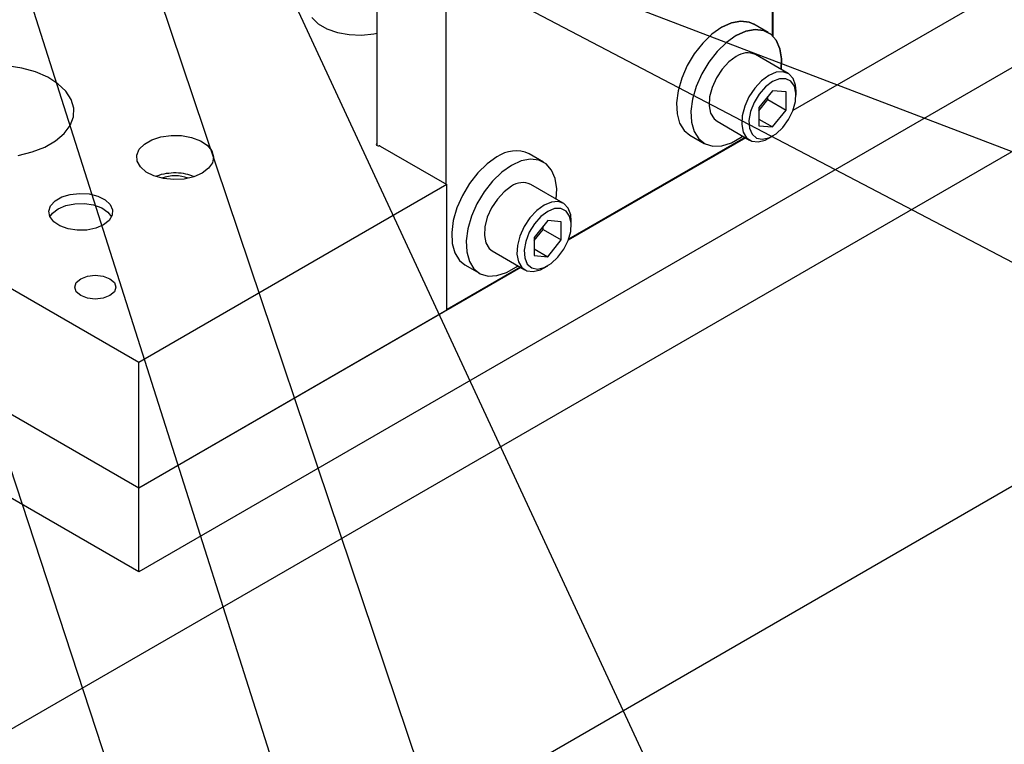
# Model space of a CAD drawing. Header units: inches. Extents: x 1880 to 2363, y -453 to -54.
# Tile 935 of 1056: x 2155.58 to 2160.38, y -428.51 to -424.97. Entities that reach past the tile are written whole.
import ezdxf

# ---------------------------------------------------------------- set-up
doc = ezdxf.new("R2010")
doc.units = ezdxf.units.IN
doc.header["$LTSCALE"] = 0.5
doc.header["$MEASUREMENT"] = 0
for name, color, linetype in [('DST-M-S', 53, 'Continuous'), ('PAD-M-S', 135, 'Continuous'), ('PBU-M-S', 8, 'Continuous'), ('PUN-M-S', 8, 'Continuous'), ('SID-M-S', 105, 'Continuous'), ('SVF-M-S', 8, 'Continuous')]:
    doc.layers.add(name, color=color, linetype=linetype)

msp = doc.modelspace()

# ---------------------------------------------------------------- linework, layer by layer
at = {"layer": 'DST-M-S', "linetype": 'Continuous', "lineweight": 25}
for p, q in [((2163.76464, -423.68468), (2153.86514, -429.39954)), ((2163.76464, -425.31776), (2153.86514, -431.03262))]:
    msp.add_line(p, q, dxfattribs=at)
at = {"layer": 'PAD-M-S', "linetype": 'Continuous', "lineweight": 25}
for p, q in [((2160.75943, -424.60307), (2159.35292, -425.41503)), ((2159.25683, -425.05364), (2159.25683, -424.8581)), ((2155.59264, -425.2081), (2155.52091, -425.197)), ((2155.65944, -425.22683), (2155.59264, -425.2081)), ((2155.71889, -425.25252), (2155.65944, -425.22683)), ((2155.76884, -425.28424), (2155.71889, -425.25252)), ((2155.80749, -425.32085), (2155.76884, -425.28424)), ((2155.83345, -425.36102), (2155.80749, -425.32085)), ((2155.84576, -425.40329), (2155.83345, -425.36102)), ((2155.84399, -425.44615), (2155.84576, -425.40329)), ((2155.82821, -425.48804), (2155.84399, -425.44615)), ((2155.79898, -425.52745), (2155.82821, -425.48804)), ((2155.70484, -425.59327), (2155.75735, -425.56296)), ((2155.75735, -425.56296), (2155.79898, -425.52745)), ((2156.19061, -425.57849), (2156.22672, -425.55764)), ((2156.22672, -425.55764), (2156.27123, -425.5432)), ((2156.27123, -425.5432), (2156.32084, -425.53622)), ((2156.32084, -425.53622), (2156.37187, -425.53722)), ((2156.37187, -425.53722), (2156.42054, -425.54614)), ((2156.42054, -425.54614), (2156.46324, -425.56231)), ((2156.46324, -425.56231), (2156.4968, -425.58453)), ((2155.64334, -425.6173), (2155.70484, -425.59327)), ((2156.1535, -425.63282), (2156.16559, -425.60418)), ((2156.16559, -425.60418), (2156.19061, -425.57849)), ((2156.4968, -425.58453), (2156.51873, -425.61115)), ((2156.51873, -425.61115), (2156.52741, -425.6402)), ((2157.32194, -425.57743), (2157.32077, -425.58049)), ((2157.32077, -425.58049), (2157.32194, -425.58354)), ((2157.32525, -425.57495), (2157.32194, -425.57743)), ((2157.32194, -425.58354), (2157.32525, -425.58602)), ((2157.3262, -425.57454), (2157.32525, -425.57495)), ((2157.32525, -425.58602), (2157.33006, -425.58746)), ((2157.33006, -425.58746), (2157.33547, -425.58759)), ((2157.33989, -425.58839), (2157.66584, -425.77656)), ((2155.57507, -425.63418), (2155.64334, -425.6173)), ((2156.15524, -425.66228), (2156.1535, -425.63282)), ((2156.17069, -425.69038), (2156.15524, -425.66228)), ((2156.52741, -425.6402), (2156.52218, -425.66952)), ((2156.19869, -425.71503), (2156.17069, -425.69038)), ((2156.50345, -425.69694), (2156.4726, -425.72043)), ((2156.52218, -425.66952), (2156.50345, -425.69694)), ((2156.23718, -425.7344), (2156.19869, -425.71503)), ((2156.28329, -425.74706), (2156.23718, -425.7344)), ((2156.33361, -425.75207), (2156.28329, -425.74706)), ((2156.38441, -425.74906), (2156.33361, -425.75207)), ((2156.43191, -425.73824), (2156.38441, -425.74906)), ((2156.4726, -425.72043), (2156.43191, -425.73824)), ((2156.16324, -426.64399), (2154.67184, -425.78303)), ((2157.66584, -425.77656), (2156.16324, -426.64399)), ((2157.66584, -426.38896), (2157.66584, -425.77656)), ((2155.73291, -425.87943), (2155.75468, -425.85566)), ((2155.75468, -425.85566), (2155.78761, -425.83665)), ((2155.78761, -425.83665), (2155.82879, -425.82409)), ((2155.82879, -425.82409), (2155.87455, -425.81909)), ((2155.87455, -425.81909), (2155.92084, -425.8221)), ((2155.92084, -425.8221), (2155.96353, -425.83285)), ((2155.96353, -425.83285), (2155.99883, -425.85039)), ((2155.99883, -425.85039), (2156.02361, -425.87315)), ((2155.72426, -425.90585), (2155.73291, -425.87943)), ((2156.02361, -425.87315), (2156.03566, -425.89913)), ((2156.03566, -425.89913), (2156.03392, -425.92599)), ((2155.72947, -425.93257), (2155.72426, -425.90585)), ((2155.7481, -425.95721), (2155.72947, -425.93257)), ((2156.01854, -425.95137), (2155.99088, -425.97301)), ((2156.03392, -425.92599), (2156.01854, -425.95137)), ((2155.77848, -425.97759), (2155.7481, -425.95721)), ((2155.81791, -425.9919), (2155.77848, -425.97759)), ((2155.8629, -425.99886), (2155.81791, -425.9919)), ((2155.90945, -425.99785), (2155.8629, -425.99886)), ((2155.95341, -425.98897), (2155.90945, -425.99785)), ((2155.99088, -425.97301), (2155.95341, -425.98897)), ((2155.85826, -426.25441), (2155.88004, -426.23558)), ((2155.88004, -426.23558), (2155.91265, -426.22301)), ((2155.91265, -426.22301), (2155.95111, -426.21859)), ((2155.95111, -426.21859), (2155.98957, -426.22301)), ((2155.98957, -426.22301), (2156.02217, -426.23558)), ((2156.02217, -426.23558), (2156.04396, -426.25441)), ((2155.85061, -426.27661), (2155.85826, -426.25441)), ((2155.85826, -426.29881), (2155.85061, -426.27661)), ((2156.04396, -426.25441), (2156.05161, -426.27661)), ((2156.05161, -426.27661), (2156.04396, -426.29881)), ((2155.88004, -426.31763), (2155.85826, -426.29881)), ((2155.91265, -426.33021), (2155.88004, -426.31763)), ((2155.95111, -426.33463), (2155.91265, -426.33021)), ((2155.98957, -426.33021), (2155.95111, -426.33463)), ((2156.02217, -426.31763), (2155.98957, -426.33021)), ((2156.04396, -426.29881), (2156.02217, -426.31763)), ((2156.16324, -427.2564), (2154.67184, -426.39543)), ((2157.66584, -426.38896), (2156.16324, -427.2564)), ((2156.16324, -427.2564), (2156.16324, -426.64399))]:
    msp.add_line(p, q, dxfattribs=at)
msp.add_arc((2157.33639, -425.59509), 0.00756, 62.45374, 97.00657, dxfattribs=at)
at = {"layer": 'PBU-M-S', "linetype": 'Continuous', "lineweight": 25}
for p, q in [((2160.75943, -424.60307), (2159.35292, -425.41503)), ((2160.75943, -425.01134), (2156.16324, -427.66467)), ((2159.1224, -425.54811), (2158.25691, -426.04775)), ((2158.02638, -426.18083), (2156.16324, -427.2564)), ((2156.16324, -427.2564), (2154.67184, -426.39543)), ((2156.16324, -427.66467), (2154.67184, -426.8037)), ((2156.16324, -427.66467), (2156.16324, -427.2564))]:
    msp.add_line(p, q, dxfattribs=at)
at = {"layer": 'PUN-M-S', "linetype": 'Continuous', "lineweight": 25}
for p, q in [((2159.25306, -425.04984), (2159.25306, -423.54538)), ((2157.3262, -425.58644), (2157.3262, -424.50673)), ((2157.66207, -425.77438), (2157.66207, -424.46383)), ((2159.11863, -425.54594), (2158.25896, -426.04221)), ((2158.02261, -426.17865), (2157.66584, -426.38461))]:
    msp.add_line(p, q, dxfattribs=at)
at = {"layer": 'SID-M-S'}
for p, q in [((2155.23315, -423.6202), (2157.80121, -431.69571)), ((2155.87358, -423.70089), (2158.56414, -431.69673)), ((2156.67378, -424.35584), (2160.08549, -431.70472)), ((2157.26963, -424.50325), (2164.07071, -428.06806)), ((2157.50324, -424.49987), (2164.06124, -427.0073)), ((2154.91756, -425.27188), (2157.0242, -431.69625))]:
    msp.add_line(p, q, dxfattribs=at)
at = {"layer": 'SVF-M-S', "linetype": 'Continuous', "lineweight": 25}
for p, q in [((2157.00653, -424.96223), (2157.03771, -424.99201)), ((2159.00557, -425.009), (2159.05308, -424.98755)), ((2159.05308, -424.98755), (2159.00557, -425.009)), ((2159.05308, -424.98755), (2159.09836, -424.97902)), ((2159.09836, -424.97902), (2159.05308, -424.98755)), ((2159.09836, -424.97902), (2159.1393, -424.98383)), ((2159.1393, -424.98383), (2159.09836, -424.97902)), ((2159.1393, -424.98383), (2159.16181, -424.99353)), ((2159.16181, -424.99353), (2159.1393, -424.98383)), ((2157.03771, -424.99201), (2157.08033, -425.01661)), ((2157.08033, -425.01661), (2157.1319, -425.03461)), ((2157.1319, -425.03461), (2157.18944, -425.04496)), ((2157.30888, -425.04079), (2157.3262, -425.03727)), ((2159.00557, -425.009), (2158.95807, -425.04239)), ((2159.00557, -425.009), (2158.95807, -425.04239)), ((2159.07629, -425.04982), (2159.12379, -425.02837)), ((2159.12379, -425.02837), (2159.07629, -425.04982)), ((2159.12379, -425.02837), (2159.16907, -425.01984)), ((2159.16907, -425.01984), (2159.12379, -425.02837)), ((2159.23252, -425.03435), (2159.16181, -424.99353)), ((2159.23252, -425.03435), (2159.16181, -424.99353)), ((2159.16907, -425.01984), (2159.21001, -425.02465)), ((2159.21001, -425.02465), (2159.16907, -425.01984)), ((2159.21001, -425.02465), (2159.2447, -425.04257)), ((2159.2447, -425.04257), (2159.21001, -425.02465)), ((2157.18944, -425.04496), (2157.2496, -425.04706)), ((2157.2496, -425.04706), (2157.30888, -425.04079)), ((2158.91279, -425.08615), (2158.87185, -425.13823)), ((2158.91279, -425.08615), (2158.87185, -425.13823)), ((2158.95807, -425.04239), (2158.91279, -425.08615)), ((2158.95807, -425.04239), (2158.91279, -425.08615)), ((2159.02878, -425.08321), (2158.9835, -425.12697)), ((2159.02878, -425.08321), (2158.9835, -425.12697)), ((2159.07629, -425.04982), (2159.02878, -425.08321)), ((2159.07629, -425.04982), (2159.02878, -425.08321)), ((2159.2447, -425.04257), (2159.27152, -425.07276)), ((2159.27152, -425.07276), (2159.2447, -425.04257)), ((2159.27152, -425.07276), (2159.2892, -425.11381)), ((2159.2892, -425.11381), (2159.27152, -425.07276)), ((2158.9835, -425.12697), (2158.94256, -425.17905)), ((2158.9835, -425.12697), (2158.94256, -425.17905)), ((2159.2892, -425.11381), (2159.29693, -425.1638)), ((2159.29693, -425.1638), (2159.2892, -425.11381)), ((2158.87185, -425.13823), (2158.83716, -425.1962)), ((2158.87185, -425.13823), (2158.83716, -425.1962)), ((2158.94256, -425.17905), (2158.90787, -425.23702)), ((2158.94256, -425.17905), (2158.90787, -425.23702)), ((2159.04052, -425.17822), (2159.0074, -425.21395)), ((2159.04052, -425.17822), (2159.0074, -425.21395)), ((2159.07629, -425.15189), (2159.04052, -425.17822)), ((2159.07629, -425.15189), (2159.04052, -425.17822)), ((2159.32913, -425.23445), (2159.17003, -425.14261)), ((2159.32913, -425.23445), (2159.17003, -425.14261)), ((2159.29693, -425.1638), (2159.29504, -425.21477)), ((2159.29504, -425.21477), (2159.29693, -425.1638)), ((2158.83716, -425.1962), (2158.81034, -425.25735)), ((2158.83716, -425.1962), (2158.81034, -425.25735)), ((2159.0074, -425.21395), (2158.97939, -425.25643)), ((2159.0074, -425.21395), (2158.97939, -425.25643)), ((2159.27115, -425.22876), (2159.23538, -425.24374)), ((2159.27115, -425.22876), (2159.23538, -425.24374)), ((2159.30427, -425.22626), (2159.27115, -425.22876)), ((2159.30427, -425.22626), (2159.27115, -425.22876)), ((2159.33228, -425.2364), (2159.30427, -425.22626)), ((2159.33228, -425.2364), (2159.30427, -425.22626)), ((2158.81034, -425.25735), (2158.79266, -425.31882)), ((2158.81034, -425.25735), (2158.79266, -425.31882)), ((2158.90787, -425.23702), (2158.88106, -425.29817)), ((2158.90787, -425.23702), (2158.88106, -425.29817)), ((2158.97939, -425.25643), (2158.95857, -425.30251)), ((2158.97939, -425.25643), (2158.95857, -425.30251)), ((2159.19961, -425.27006), (2159.1665, -425.30579)), ((2159.19961, -425.27006), (2159.1665, -425.30579)), ((2159.23538, -425.24374), (2159.19961, -425.27006)), ((2159.23538, -425.24374), (2159.19961, -425.27006)), ((2159.25306, -425.27435), (2159.21919, -425.2998)), ((2159.25306, -425.27435), (2159.21919, -425.2998)), ((2159.28693, -425.2607), (2159.25306, -425.27435)), ((2159.28693, -425.2607), (2159.25306, -425.27435)), ((2159.31779, -425.26004), (2159.28693, -425.2607)), ((2159.31779, -425.26004), (2159.28693, -425.2607)), ((2159.3429, -425.27245), (2159.31779, -425.26004)), ((2159.3429, -425.27245), (2159.31779, -425.26004)), ((2159.3531, -425.25844), (2159.33228, -425.2364)), ((2159.3531, -425.25844), (2159.33228, -425.2364)), ((2159.36002, -425.29682), (2159.3429, -425.27245)), ((2159.36002, -425.29682), (2159.3429, -425.27245)), ((2159.36519, -425.29075), (2159.3531, -425.25844)), ((2159.36519, -425.29075), (2159.3531, -425.25844)), ((2158.79266, -425.31882), (2158.78493, -425.37773)), ((2158.79266, -425.31882), (2158.78493, -425.37773)), ((2158.88106, -425.29817), (2158.86337, -425.35964)), ((2158.88106, -425.29817), (2158.86337, -425.35964)), ((2158.95857, -425.30251), (2158.94648, -425.34878)), ((2158.95857, -425.30251), (2158.94648, -425.34878)), ((2159.1665, -425.30579), (2159.13849, -425.34827)), ((2159.1665, -425.30579), (2159.13849, -425.34827)), ((2159.25306, -425.31865), (2159.18677, -425.40111)), ((2159.25306, -425.31865), (2159.18677, -425.40111)), ((2159.21919, -425.2998), (2159.18833, -425.33478)), ((2159.21919, -425.2998), (2159.18833, -425.33478)), ((2159.31935, -425.32458), (2159.25306, -425.31865)), ((2159.31935, -425.32458), (2159.25306, -425.31865)), ((2159.31935, -425.41297), (2159.31935, -425.32458)), ((2159.31935, -425.41297), (2159.31935, -425.32458)), ((2159.36765, -425.33098), (2159.36002, -425.29682)), ((2159.36765, -425.33098), (2159.36002, -425.29682)), ((2159.36797, -425.3203), (2159.36519, -425.29075)), ((2159.36797, -425.3203), (2159.36519, -425.29075)), ((2159.36797, -425.34071), (2159.36797, -425.3203)), ((2159.36797, -425.34071), (2159.36797, -425.3203)), ((2158.86337, -425.35964), (2158.85564, -425.41855)), ((2158.86337, -425.35964), (2158.85564, -425.41855)), ((2158.94648, -425.34878), (2158.94401, -425.3918)), ((2158.94648, -425.34878), (2158.94401, -425.3918)), ((2159.13849, -425.34827), (2159.11767, -425.39436)), ((2159.13849, -425.34827), (2159.11767, -425.39436)), ((2159.18833, -425.33478), (2159.16323, -425.37617)), ((2159.18833, -425.33478), (2159.16323, -425.37617)), ((2159.18677, -425.41692), (2159.23097, -425.36194)), ((2159.18677, -425.41692), (2159.23097, -425.36194)), ((2159.23097, -425.36194), (2159.23097, -425.34614)), ((2159.23097, -425.36194), (2159.23097, -425.34614)), ((2159.23097, -425.36194), (2159.31935, -425.41297)), ((2159.23097, -425.36194), (2159.31935, -425.41297)), ((2159.35257, -425.41594), (2159.36509, -425.3719)), ((2159.35257, -425.41594), (2159.36509, -425.3719)), ((2159.36509, -425.3719), (2159.36765, -425.33098)), ((2159.36509, -425.3719), (2159.36765, -425.33098)), ((2158.78493, -425.37773), (2158.78752, -425.43134)), ((2158.78493, -425.37773), (2158.78752, -425.43134)), ((2158.85564, -425.41855), (2158.85823, -425.47216)), ((2158.85564, -425.41855), (2158.85823, -425.47216)), ((2158.94401, -425.3918), (2158.95136, -425.42838)), ((2158.94401, -425.3918), (2158.95136, -425.42838)), ((2159.11767, -425.39436), (2159.10558, -425.44063)), ((2159.11767, -425.39436), (2159.10558, -425.44063)), ((2159.1461, -425.42031), (2159.13848, -425.46327)), ((2159.1461, -425.42031), (2159.13848, -425.46327)), ((2159.16323, -425.37617), (2159.1461, -425.42031)), ((2159.16323, -425.37617), (2159.1461, -425.42031)), ((2159.18677, -425.40111), (2159.18677, -425.48951)), ((2159.18677, -425.40111), (2159.18677, -425.48951)), ((2159.25306, -425.49544), (2159.31935, -425.41297)), ((2159.25306, -425.49544), (2159.31935, -425.41297)), ((2159.33122, -425.45919), (2159.35257, -425.41594)), ((2159.33122, -425.45919), (2159.35257, -425.41594)), ((2158.78752, -425.43134), (2158.8003, -425.47712)), ((2158.78752, -425.43134), (2158.8003, -425.47712)), ((2158.95136, -425.42838), (2158.96797, -425.45581)), ((2158.95136, -425.42838), (2158.96797, -425.45581)), ((2158.96797, -425.45581), (2158.98254, -425.46738)), ((2158.96797, -425.45581), (2158.98254, -425.46738)), ((2158.98254, -425.46738), (2159.14164, -425.55922)), ((2158.98254, -425.46738), (2159.14164, -425.55922)), ((2159.10558, -425.44063), (2159.10311, -425.48365)), ((2159.10558, -425.44063), (2159.10311, -425.48365)), ((2159.13848, -425.46327), (2159.14104, -425.50124)), ((2159.13848, -425.46327), (2159.14104, -425.50124)), ((2159.18677, -425.45717), (2159.25306, -425.49544)), ((2159.18677, -425.45717), (2159.25306, -425.49544)), ((2159.30292, -425.49781), (2159.33122, -425.45919)), ((2159.30292, -425.49781), (2159.33122, -425.45919)), ((2158.8003, -425.47712), (2158.82268, -425.51295)), ((2158.8003, -425.47712), (2158.82268, -425.51295)), ((2158.82268, -425.51295), (2158.84934, -425.53481)), ((2158.82268, -425.51295), (2158.84934, -425.53481)), ((2158.85823, -425.47216), (2158.87101, -425.51794)), ((2158.85823, -425.47216), (2158.87101, -425.51794)), ((2158.87101, -425.51794), (2158.89339, -425.55377)), ((2158.87101, -425.51794), (2158.89339, -425.55377)), ((2159.10311, -425.48365), (2159.11046, -425.52023)), ((2159.10311, -425.48365), (2159.11046, -425.52023)), ((2159.14104, -425.50124), (2159.15355, -425.53083)), ((2159.14104, -425.50124), (2159.15355, -425.53083)), ((2159.18677, -425.48951), (2159.25306, -425.49544)), ((2159.18677, -425.48951), (2159.25306, -425.49544)), ((2159.27019, -425.52836), (2159.30292, -425.49781)), ((2159.27019, -425.52836), (2159.30292, -425.49781)), ((2158.84934, -425.53481), (2158.92005, -425.57563)), ((2158.84934, -425.53481), (2158.92005, -425.57563)), ((2158.89339, -425.55377), (2158.92432, -425.57797)), ((2158.89339, -425.55377), (2158.92432, -425.57797)), ((2159.05239, -425.57246), (2159.10018, -425.54487)), ((2159.05239, -425.57246), (2159.10018, -425.54487)), ((2159.10018, -425.54487), (2159.10755, -425.53954)), ((2159.10018, -425.54487), (2159.10755, -425.53954)), ((2159.11046, -425.52023), (2159.12707, -425.54766)), ((2159.11046, -425.52023), (2159.12707, -425.54766)), ((2159.12707, -425.54766), (2159.15171, -425.5639)), ((2159.12707, -425.54766), (2159.15171, -425.5639)), ((2159.15171, -425.5639), (2159.18256, -425.56776)), ((2159.15171, -425.5639), (2159.18256, -425.56776)), ((2159.15355, -425.53083), (2159.17491, -425.54943)), ((2159.15355, -425.53083), (2159.17491, -425.54943)), ((2159.17491, -425.54943), (2159.20321, -425.55537)), ((2159.17491, -425.54943), (2159.20321, -425.55537)), ((2159.18256, -425.56776), (2159.21733, -425.55893)), ((2159.18256, -425.56776), (2159.21733, -425.55893)), ((2159.20321, -425.55537), (2159.23594, -425.54813)), ((2159.20321, -425.55537), (2159.23594, -425.54813)), ((2159.21733, -425.55893), (2159.23541, -425.54993)), ((2159.21733, -425.55893), (2159.23541, -425.54993)), ((2159.23541, -425.54993), (2159.25308, -425.53972)), ((2159.23541, -425.54993), (2159.25308, -425.53972)), ((2159.23594, -425.54813), (2159.27019, -425.52836)), ((2159.23594, -425.54813), (2159.27019, -425.52836)), ((2158.92432, -425.57797), (2158.96236, -425.5894)), ((2158.92432, -425.57797), (2158.96236, -425.5894)), ((2158.96236, -425.5894), (2159.00573, -425.58753)), ((2158.96236, -425.5894), (2159.00573, -425.58753)), ((2159.00573, -425.58753), (2159.05239, -425.57246)), ((2159.00573, -425.58753), (2159.05239, -425.57246)), ((2157.90956, -425.64172), (2157.86206, -425.67511)), ((2158.02777, -425.66108), (2157.98027, -425.68254)), ((2158.07305, -425.65256), (2158.02777, -425.66108)), ((2158.13651, -425.66707), (2158.0658, -425.62625)), ((2158.114, -425.65737), (2158.07305, -425.65256)), ((2158.14869, -425.67529), (2158.114, -425.65737)), ((2157.86206, -425.67511), (2157.81678, -425.71886)), ((2157.98027, -425.68254), (2157.93277, -425.71593)), ((2158.1755, -425.70548), (2158.14869, -425.67529)), ((2158.19319, -425.74653), (2158.1755, -425.70548)), ((2157.81678, -425.71886), (2157.77583, -425.77095)), ((2157.88749, -425.75969), (2157.84654, -425.81177)), ((2157.93277, -425.71593), (2157.88749, -425.75969)), ((2158.20092, -425.79652), (2158.19319, -425.74653)), ((2157.77583, -425.77095), (2157.74114, -425.82892)), ((2157.98027, -425.78461), (2157.9445, -425.81093)), ((2158.23311, -425.86717), (2158.07401, -425.77532)), ((2158.19902, -425.84749), (2158.20092, -425.79652)), ((2157.74114, -425.82892), (2157.71433, -425.89007)), ((2157.84654, -425.81177), (2157.81185, -425.86974)), ((2157.91138, -425.84666), (2157.88337, -425.88914)), ((2157.9445, -425.81093), (2157.91138, -425.84666)), ((2155.74225, -425.91607), (2155.76991, -425.89444)), ((2155.76991, -425.89444), (2155.80739, -425.87847)), ((2155.80739, -425.87847), (2155.85135, -425.86959)), ((2155.85135, -425.86959), (2155.89789, -425.86858)), ((2155.89789, -425.86858), (2155.94288, -425.87554)), ((2155.94288, -425.87554), (2155.98232, -425.88985)), ((2155.98232, -425.88985), (2156.0127, -425.91023)), ((2157.71433, -425.89007), (2157.69664, -425.95154)), ((2157.81185, -425.86974), (2157.78504, -425.93089)), ((2157.88337, -425.88914), (2157.86255, -425.93523)), ((2158.1036, -425.90278), (2158.07048, -425.93851)), ((2158.13937, -425.87645), (2158.1036, -425.90278)), ((2158.17514, -425.86148), (2158.13937, -425.87645)), ((2158.19092, -425.89341), (2158.15705, -425.90707)), ((2158.20826, -425.85897), (2158.17514, -425.86148)), ((2158.22178, -425.89276), (2158.19092, -425.89341)), ((2158.23627, -425.86912), (2158.20826, -425.85897)), ((2158.24688, -425.90517), (2158.22178, -425.89276)), ((2158.25709, -425.89116), (2158.23627, -425.86912)), ((2158.26918, -425.92347), (2158.25709, -425.89116)), ((2155.73002, -425.93372), (2155.74225, -425.91607)), ((2156.0127, -425.91023), (2156.03077, -425.93372)), ((2157.69664, -425.95154), (2157.68891, -426.01045)), ((2157.78504, -425.93089), (2157.76735, -425.99236)), ((2157.86255, -425.93523), (2157.85046, -425.9815)), ((2158.07048, -425.93851), (2158.04247, -425.98099)), ((2158.15705, -425.95137), (2158.09076, -426.03383)), ((2158.12318, -425.93252), (2158.09232, -425.96749)), ((2158.15705, -425.90707), (2158.12318, -425.93252)), ((2158.22334, -425.95729), (2158.15705, -425.95137)), ((2158.26401, -425.92953), (2158.24688, -425.90517)), ((2158.27163, -425.9637), (2158.26401, -425.92953)), ((2158.27195, -425.95302), (2158.26918, -425.92347)), ((2157.76735, -425.99236), (2157.75962, -426.05127)), ((2157.85046, -425.9815), (2157.848, -426.02452)), ((2158.04247, -425.98099), (2158.02165, -426.02707)), ((2158.09232, -425.96749), (2158.06721, -426.00889)), ((2158.09076, -426.04964), (2158.13495, -425.99466)), ((2158.13495, -425.99466), (2158.13495, -425.97885)), ((2158.13495, -425.99466), (2158.22334, -426.04569)), ((2158.22334, -426.04569), (2158.22334, -425.95729)), ((2158.26907, -426.00461), (2158.27163, -425.9637)), ((2158.27195, -425.97343), (2158.27195, -425.95302)), ((2157.68891, -426.01045), (2157.6915, -426.06405)), ((2157.848, -426.02452), (2157.85534, -426.0611)), ((2158.02165, -426.02707), (2158.00956, -426.07334)), ((2158.06721, -426.00889), (2158.05008, -426.05303)), ((2158.09076, -426.03383), (2158.09076, -426.12222)), ((2158.15705, -426.12815), (2158.22334, -426.04569)), ((2158.25656, -426.04866), (2158.26907, -426.00461)), ((2157.6915, -426.06405), (2157.70428, -426.10984)), ((2157.75962, -426.05127), (2157.76221, -426.10487)), ((2157.85534, -426.0611), (2157.87195, -426.08853)), ((2157.87195, -426.08853), (2157.88653, -426.10009)), ((2158.00956, -426.07334), (2158.0071, -426.11636)), ((2158.05008, -426.05303), (2158.04246, -426.09599)), ((2158.04246, -426.09599), (2158.04502, -426.13395)), ((2158.09076, -426.08988), (2158.15705, -426.12815)), ((2158.2069, -426.13053), (2158.2352, -426.09191)), ((2158.2352, -426.09191), (2158.25656, -426.04866)), ((2157.70428, -426.10984), (2157.72666, -426.14567)), ((2157.76221, -426.10487), (2157.77499, -426.15066)), ((2157.88653, -426.10009), (2158.04563, -426.19194)), ((2158.0071, -426.11636), (2158.01444, -426.15294)), ((2158.04502, -426.13395), (2158.05754, -426.16355)), ((2158.09076, -426.12222), (2158.15705, -426.12815)), ((2158.17417, -426.16108), (2158.2069, -426.13053)), ((2157.72666, -426.14567), (2157.75332, -426.16753)), ((2157.75332, -426.16753), (2157.82403, -426.20835)), ((2157.77499, -426.15066), (2157.79737, -426.18649)), ((2157.79737, -426.18649), (2157.82831, -426.21068)), ((2157.95638, -426.20517), (2158.00416, -426.17759)), ((2158.00416, -426.17759), (2158.01154, -426.17226)), ((2158.01444, -426.15294), (2158.03105, -426.18037)), ((2158.03105, -426.18037), (2158.0557, -426.19662)), ((2158.05754, -426.16355), (2158.07889, -426.18214)), ((2158.07889, -426.18214), (2158.10719, -426.18809)), ((2158.08655, -426.20047), (2158.12132, -426.19165)), ((2158.10719, -426.18809), (2158.13992, -426.18085)), ((2158.12132, -426.19165), (2158.13939, -426.18264)), ((2158.13939, -426.18264), (2158.15707, -426.17244)), ((2158.13992, -426.18085), (2158.17417, -426.16108)), ((2157.82831, -426.21068), (2157.86635, -426.22212)), ((2157.86635, -426.22212), (2157.90971, -426.22025)), ((2157.90971, -426.22025), (2157.95638, -426.20517)), ((2158.0557, -426.19662), (2158.08655, -426.20047))]:
    msp.add_line(p, q, dxfattribs=at)
for centre, radius, start, end in [((2159.13111, -425.22754), 0.09343, 65.38103, 125.92943), ((2159.13111, -425.22754), 0.09343, 65.38103, 125.92943), ((2158.0008, -425.76646), 0.15455, 65.12869, 126.18177), ((2156.34002, -425.90867), 0.17509, 68.59845, 111.40155), ((2158.03509, -425.86026), 0.09343, 65.38103, 125.92943)]:
    msp.add_arc(centre, radius, start, end, dxfattribs=at)
msp.add_open_spline([(2156.43056, -425.73651), (2156.4181, -425.73212), (2156.39114, -425.72263), (2156.3448, -425.71808), (2156.29623, -425.72194), (2156.26367, -425.7292), (2156.24911, -425.73623), (2156.24855, -425.73649)], degree=3, knots=[0, 0, 0, 0, 0.2176781, 0.4712798, 0.7272187, 0.9896189, 1, 1, 1, 1], dxfattribs=at)

doc.saveas('drawing.dxf')
